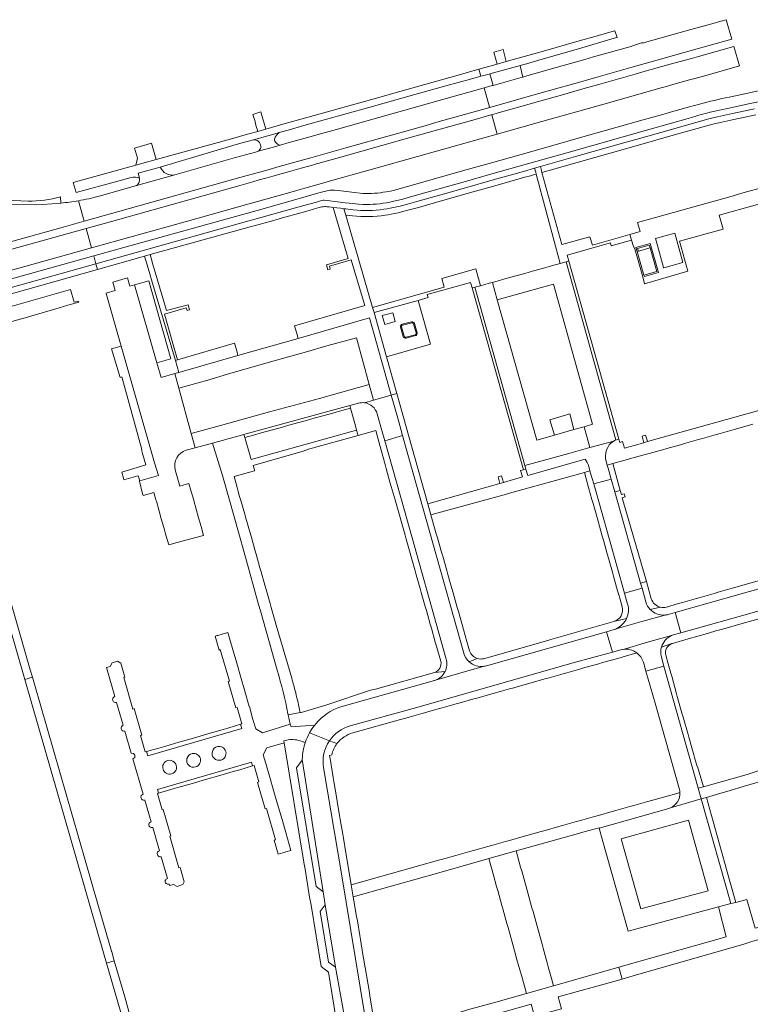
# Model space of a CAD drawing. Extents: x 146402 to 164798, y 455483 to 464134.
# Tile 496 of 575: x 156362 to 156604, y 463084 to 463409. Entities that reach past the tile are written whole.
import ezdxf

# ---------------------------------------------------------------- set-up
doc = ezdxf.new("R2010")
doc.units = 0
doc.header["$LTSCALE"] = 0.2
for name, color, linetype, lineweight in [('B-XX-VH-VERHARDING_ASFALT-GV', 252, 'CONTINUOUS', 18), ('B-XX-VH-VERHARDING_BETON-GV', 252, 'CONTINUOUS', 18), ('B-XX-VH-VERHARDING_BETONSTRAATSTEEN-GV', 252, 'CONTINUOUS', 18), ('B-XX-VH-VERHARDING_SIERBESTRATING-GV', 252, 'CONTINUOUS', 18), ('B-XX-VH-VERHARDING_TEGEL-GV', 252, 'CONTINUOUS', 18)]:
    doc.layers.add(name, color=color, linetype=linetype, lineweight=lineweight)

msp = doc.modelspace()

# ---------------------------------------------------------------- linework, layer by layer
at = {"layer": 'B-XX-VH-VERHARDING_ASFALT-GV'}
for points in [[(156560.61, 463398.897), (156551.745, 463396.421), (156548.951, 463395.628), (156536.713, 463392.152), (156529.388, 463390.089), (156528.418, 463389.815), (156527.895, 463389.668), (156518.625, 463387.062), (156518.294, 463386.969), (156515.66, 463386.222), (156517.467, 463379.81), (156517.483, 463379.752), (156530.217, 463383.342), (156536.475, 463385.109), (156547.548, 463388.242), (156549.139, 463388.693), (156553.288, 463389.872), (156564.148, 463392.93), (156570.792, 463394.8), (156578.19, 463396.911), (156585.967, 463399.093), (156597.436, 463402.329), (156597.432, 463402.342), (156595.626, 463408.739), (156593.974, 463408.262)], [(156593.868, 463408.271), (156590.862, 463407.425), (156583.901, 463405.466), (156567.86, 463400.949), (156567.8, 463401.155), (156567.642, 463401.096), (156564.648, 463400.062), (156564.251, 463399.94), (156563.359, 463399.665), (156560.61, 463398.897)], [(156401.817, 463356.368), (156401.42, 463358.039), (156408.722, 463360.096), (156432.701, 463367.23), (156435.319, 463367.958), (156439.487, 463369.112), (156446.265, 463370.99), (156447.928, 463371.457), (156450.979, 463372.313), (156456.1, 463373.751), (156477.597, 463379.795), (156492.735, 463384.038), (156502.986, 463386.903), (156511.146, 463389.148), (156514.576, 463390.082), (156513.927, 463392.38), (156507.13, 463390.468), (156487.85, 463385.051), (156478.169, 463382.331), (156455.573, 463375.999), (156449.98, 463374.417), (156443.533, 463372.589), (156443.146, 463372.479), (156440.874, 463371.837), (156437.555, 463370.897), (156432.241, 463369.408), (156407.369, 463362.616), (156400.686, 463360.693), (156379.97, 463354.98), (156380.891, 463351.692), (156394.707, 463355.433), (156399.102, 463356.593)], [(156620.355, 463388.095), (156619.168, 463387.951), (156618.356, 463387.815), (156617.491, 463387.65), (156611.985, 463386.467), (156605.723, 463385.133), (156600.213, 463383.959), (156596.594, 463383.186)], [(156381.664, 463348.94), (156383.549, 463342.201), (156434.952, 463356.581), (156441.51, 463358.413), (156443.542, 463358.982), (156447.968, 463360.22), (156453.598, 463361.799), (156458.432, 463363.151), (156469.942, 463366.376), (156485.019, 463370.609), (156496.51, 463373.852), (156500.071, 463374.857), (156515.079, 463379.074), (156517.483, 463379.752), (156517.467, 463379.81), (156515.66, 463386.222), (156515.383, 463386.144), (156502.303, 463382.461), (156480.933, 463376.458), (156465.738, 463372.186), (156460.393, 463370.684), (156456.959, 463369.716), (156456.171, 463369.505), (156451.325, 463368.155), (156448.327, 463367.313), (156445.631, 463366.557), (156441.053, 463365.278), (156440.16, 463365.029), (156436.867, 463364.117), (156433.56, 463363.193), (156413.528, 463357.496), (156400.532, 463353.846), (156388.5, 463350.507)], [(156484.466, 463348.513), (156485.883, 463348.817), (156487.337, 463349.16), (156488.778, 463349.516), (156490.524, 463349.985), (156499.583, 463352.542), (156509.543, 463355.362), (156518.193, 463357.821), (156529.932, 463361.122), (156542.948, 463364.803), (156570.53, 463372.62), (156583.02, 463376.164), (156587.34, 463377.389), (156589.207, 463377.905), (156590.291, 463378.188), (156591.784, 463378.53), (156595.994, 463379.441), (156603.494, 463381.057), (156605.676, 463381.527), (156608.623, 463382.162), (156612.508, 463383.001), (156617.914, 463384.146)], [(156586.808, 463380.851), (156583.519, 463379.952), (156579.061, 463378.719), (156574.257, 463377.377), (156568.147, 463375.658), (156555.264, 463372.02), (156548.989, 463370.245), (156536.75, 463366.782), (156527.89, 463364.269), (156517.27, 463361.26), (156512.508, 463359.918), (156504.197, 463357.57), (156496.187, 463355.31), (156490.365, 463353.674), (156486.037, 463352.467), (156484.692, 463352.169), (156483.289, 463351.901)], [(156475.631, 463351.383), (156474.72, 463351.448), (156472.798, 463351.664), (156470.158, 463351.986), (156467.434, 463352.307), (156466.211, 463352.403), (156465.35, 463352.442), (156464.834, 463352.4), (156464.209, 463352.287), (156461.021, 463351.563), (156456.838, 463350.343), (156450.384, 463348.473), (156446.848, 463347.462), (156442.715, 463346.297), (156437.474, 463344.849), (156386.763, 463330.726), (156387.48, 463328.161)], [(156314.357, 463323.847), (156315.925, 463324.243), (156338.232, 463329.88), (156352.351, 463333.511), (156358.06, 463335.072), (156375.899, 463340.061), (156383.549, 463342.201), (156381.664, 463348.94)], [(156349.381, 463347.691), (156355.835, 463347.701), (156367.887, 463347.624), (156369.888, 463347.703), (156375.88, 463348.179), (156375.75, 463350.299)], [(156365.069, 463348.872), (156353.084, 463349.385)], [(156387.48, 463328.161), (156437.993, 463342.3), (156438.862, 463342.542), (156439.558, 463342.736), (156447.888, 463345.057), (156456.125, 463347.359), (156460.329, 463348.538), (156461.62, 463348.899), (156462.526, 463349.1), (156462.878, 463349.126), (156463.841, 463349.05), (156467.256, 463348.602), (156469.741, 463348.297), (156471.092, 463348.15), (156472.215, 463348.038), (156474.117, 463347.876), (156475.649, 463347.772)], [(156375.88, 463348.179), (156369.888, 463347.703), (156367.887, 463347.624), (156355.835, 463347.701), (156349.381, 463347.691)], [(156569.082, 463216.475), (156567.788, 463221.049), (156562.018, 463219.417), (156563.048, 463215.775)], [(156559.259, 463207.624), (156567.694, 463209.986), (156575.275, 463212.145)], [(156471.442, 463175.562), (156492.225, 463181.338), (156545.017, 463196.352), (156558.085, 463199.945), (156556.115, 463206.639), (156516.453, 463195.39), (156516.018, 463195.298), (156515.694, 463195.235), (156499.551, 463190.605)], [(156577.561, 463205.392), (156569.636, 463203.159), (156561.514, 463200.833)], [(156568.226, 463196.569), (156569.082, 463193.644), (156575.004, 463195.329), (156574.071, 463198.637)], [(156392.58, 463101.224), (156388.122, 463116.693), (156367.194, 463189.318), (156366.493, 463191.67), (156363.961, 463190.915), (156389.988, 463100.674), (156390.989, 463097.226)], [(156499.295, 463190.511), (156468.336, 463181.89)], [(156460.109, 463176.24), (156459.734, 463175.804), (156459.684, 463175.737), (156459.642, 463175.681), (156458.805, 463174.546), (156458, 463173.27), (156464.579, 463170.644)], [(156464.579, 463170.644), (156458, 463173.27), (156457.614, 463172.568), (156457.276, 463171.844), (156456.898, 463170.906), (156456.587, 463169.99), (156456.586, 463169.977), (156456.275, 463168.935)], [(156455.625, 463165.302), (156455.585, 463164.524), (156455.583, 463164.42), (156462.503, 463120.751), (156463.142, 463116.52), (156466.6, 463095.92), (156469.054, 463081.89), (156470.493, 463072.338), (156470.602, 463071.618), (156470.992, 463069.417), (156477.846, 463070.581), (156468.523, 463126.688), (156462.595, 463161.801)], [(156390.989, 463097.226), (156393.525, 463097.967), (156392.668, 463100.924)]]:
    msp.add_lwpolyline(points, dxfattribs=at)
for points in [[(156593.974, 463408.262, -0.0468329), (156593.868, 463408.271)], [(156596.594, 463383.186, 0.0180817), (156586.808, 463380.851)], [(156399.102, 463356.593, -0.1668344), (156401.817, 463356.368)], [(156483.289, 463351.901, -0.0592782), (156475.631, 463351.383)], [(156375.75, 463350.299, -0.0787458), (156365.069, 463348.872)], [(156381.664, 463348.94, -0.0212615), (156375.88, 463348.179)], [(156388.5, 463350.507, -0.0255961), (156381.664, 463348.94)], [(156475.649, 463347.772, 0.0624995), (156484.466, 463348.513)], [(156563.048, 463215.775, -0.1768196), (156562.693, 463211.053)], [(156570.521, 463213.959, -0.1230317), (156569.082, 463216.475)], [(156575.275, 463212.145, -0.2241792), (156570.521, 463213.959)], [(156562.693, 463211.053, -0.1814076), (156559.259, 463207.624)], [(156574.209, 463201.581, -0.2182122), (156577.561, 463205.392)], [(156561.514, 463200.833, -0.2019569), (156566.059, 463199.697)], [(156566.059, 463199.697, -0.1614673), (156568.226, 463196.569)], [(156574.071, 463198.637, -0.1229466), (156574.209, 463201.581)], [(156499.551, 463190.605, -0.0162965), (156499.295, 463190.511)], [(156468.336, 463181.89, 0.1495237), (156460.109, 463176.24)], [(156464.579, 463170.644, -0.1771557), (156471.442, 463175.562)], [(156462.595, 463161.801, -0.1911076), (156464.579, 463170.644)], [(156455.861, 463167.168, 0.0294242), (156455.701, 463166.079)], [(156456.001, 463167.87, 0.0454798), (156455.861, 463167.168)], [(156456.275, 463168.935, 0.0302208), (156456.001, 463167.87)], [(156455.701, 463166.079, 0.0309694), (156455.625, 463165.302)], [(156392.668, 463100.924, -0.0404322), (156392.58, 463101.224)]]:
    msp.add_lwpolyline(points, format="xyb", dxfattribs=at)
for points in [[(156517.562, 463390.834), (156526.837, 463393.4), (156527.526, 463393.6), (156529.636, 463394.213), (156532.926, 463395.166), (156547.867, 463399.454), (156557.454, 463402.254), (156559.382, 463402.81), (156559.577, 463402.866), (156558.869, 463405.064), (156558.667, 463405.007), (156553.387, 463403.534), (156546.246, 463401.514), (156536.025, 463398.614), (156522.957, 463394.917), (156519.927, 463394.067), (156513.927, 463392.38), (156514.576, 463390.082), (156515.133, 463390.234), (156517.311, 463390.765)], [(156586.407, 463396.602), (156584.108, 463395.964), (156577.109, 463394.012), (156574.336, 463393.238), (156567.314, 463391.253), (156565.535, 463390.749), (156560.872, 463389.426), (156560.453, 463389.308), (156554.309, 463387.575), (156549.032, 463386.101), (156541.495, 463383.967), (156536.309, 463382.498), (156531.629, 463381.173), (156529.016, 463380.433), (156520.285, 463377.968), (156518.154, 463377.367), (156519.956, 463370.973), (156534.67, 463375.13), (156554.39, 463380.65), (156574.07, 463386.24), (156575.382, 463386.611), (156578.011, 463387.336), (156583.446, 463388.832), (156586.068, 463389.529), (156590.095, 463390.659), (156599.944, 463393.453), (156598.111, 463399.939)], [(156384.218, 463339.806), (156386.015, 463333.388), (156417.69, 463342.25), (156436.863, 463347.616), (156444.737, 463349.814), (156450.695, 463351.483), (156453.396, 463352.233), (156456.407, 463353.07), (156460.421, 463354.197), (156464.605, 463355.376), (156464.877, 463355.497), (156477.57, 463359.05), (156515.98, 463369.85), (156519.956, 463370.973), (156518.154, 463377.367), (156517.843, 463377.279), (156513.457, 463376.04), (156497.211, 463371.466), (156489.295, 463369.238), (156467.088, 463363.004), (156459.488, 463360.87), (156458.965, 463360.723), (156455.247, 463359.692), (156451.422, 463358.622), (156445.835, 463357.059), (156443.536, 463356.416), (156441.38, 463355.811), (156439.228, 463355.207), (156436.21, 463354.361), (156435.474, 463354.147), (156392.62, 463342.148)], [(156386.015, 463333.388), (156384.218, 463339.806), (156328.349, 463324.235), (156316.735, 463320.981), (156315.268, 463320.57), (156312.263, 463319.728), (156314.076, 463313.263), (156317.112, 463314.112), (156318.413, 463314.476), (156330.827, 463317.947)], [(156331.074, 463312.325), (156340.58, 463315.033), (156387.48, 463328.161), (156386.763, 463330.726), (156338.957, 463317.411), (156330.292, 463315.071), (156330.323, 463314.962)], [(156332.382, 463300.403), (156363.961, 463190.915), (156366.493, 463191.67), (156365.791, 463194.023), (156354.173, 463234.125), (156351.037, 463244.898), (156348.493, 463253.76), (156348.489, 463253.775), (156347.459, 463257.333), (156347.45, 463257.331), (156342.379, 463275.261), (156341.402, 463278.85), (156341.393, 463278.848), (156335.798, 463298.399)], [(156661.703, 463236.337), (156653.774, 463234.094), (156626.057, 463226.307), (156600.477, 463219.182), (156578.723, 463212.995), (156580.629, 463206.296), (156600.589, 463211.943), (156655.502, 463227.57), (156655.523, 463227.574), (156663.547, 463229.857)], [(156416.928, 463007.811), (156419.457, 463008.634), (156416.476, 463019.024), (156415.47, 463022.652), (156399.806, 463076.175), (156399.228, 463078.122), (156398.907, 463079.254), (156397.981, 463082.518), (156397.026, 463086.128), (156394.388, 463095.011), (156393.525, 463097.967), (156390.989, 463097.226)]]:
    msp.add_lwpolyline(points, close=True, dxfattribs=at)
at = {"layer": 'B-XX-VH-VERHARDING_BETON-GV'}
for points in [[(156488.604, 463308.187, 0.4117895), (156488.064, 463307.255)], [(156488.37, 463307.278, -0.4143718), (156488.738, 463307.911)], [(156492.654, 463308.467, 0.3619264), (156491.716, 463308.967)], [(156491.732, 463308.661, -0.360665), (156492.384, 463308.318)], [(156488.963, 463304.12, 0.4382298), (156489.883, 463303.573)], [(156489.86, 463303.877, -0.4368355), (156489.236, 463304.254)], [(156493.218, 463305.323, -0.4566555), (156492.865, 463304.686)], [(156492.995, 463304.411, 0.1499017), (156493.364, 463304.614)], [(156493.364, 463304.614, 0.2856634), (156493.521, 463305.352)]]:
    msp.add_lwpolyline(points, format="xyb", dxfattribs=at)
for points in [[(156488.064, 463307.255), (156488.963, 463304.12)], [(156489.236, 463304.254), (156488.37, 463307.278)], [(156491.716, 463308.967), (156488.604, 463308.187)], [(156488.738, 463307.911), (156491.732, 463308.661)], [(156492.384, 463308.318), (156493.218, 463305.323)], [(156493.521, 463305.352), (156492.654, 463308.467)], [(156492.865, 463304.686), (156489.86, 463303.877)], [(156489.883, 463303.573), (156492.995, 463304.411)]]:
    msp.add_lwpolyline(points, dxfattribs=at)
at = {"layer": 'B-XX-VH-VERHARDING_BETONSTRAATSTEEN-GV'}
for points in [[(156522.957, 463394.917), (156521.9, 463398.854), (156518.831, 463398.029), (156519.927, 463394.067)], [(156528.418, 463389.815), (156527.54, 463393.54), (156527.526, 463393.6), (156526.837, 463393.4), (156517.562, 463390.834), (156518.625, 463387.062), (156527.895, 463389.668)], [(156443.533, 463372.589), (156442.159, 463377.493), (156441.947, 463378.262), (156439.319, 463377.422), (156439.611, 463376.437), (156440.003, 463375.112), (156440.199, 463374.376), (156440.517, 463373.182), (156440.676, 463372.581), (156440.874, 463371.837), (156443.146, 463372.479)], [(156405.856, 463367.926), (156400.246, 463366.345), (156401.181, 463363.011), (156400.686, 463360.693), (156407.369, 463362.616)], [(156400.228, 463321.156), (156407.612, 463295.476), (156412.207, 463296.746), (156404.924, 463322.545)], [(156381.68, 463315.847), (156380.29, 463315.43), (156379.06, 463319.67), (156340.4, 463308.6), (156341.56, 463304.34), (156338.6, 463303.486), (156338.729, 463303.11), (156341.947, 463304.03), (156343.898, 463304.568), (156348.111, 463305.808), (156354.667, 463307.67), (156361.258, 463309.568), (156363.289, 463310.128), (156369.76, 463311.99), (156374.218, 463313.302), (156375.271, 463313.582), (156378.231, 463314.439), (156381.791, 463315.43)], [(156548.658, 463274.359), (156545.289, 463273.426), (156538.861, 463271.583), (156533.005, 463269.937), (156519.983, 463316.208), (156518.369, 463321.99), (156517.345, 463321.704), (156514.414, 463320.884), (156512.568, 463320.416), (156529.132, 463261.55), (156543.577, 463265.55), (156550.56, 463267.43)], [(156545.289, 463273.426), (156548.658, 463274.359), (156551.467, 463275.142), (156538.596, 463321.413), (156519.983, 463316.208), (156533.005, 463269.937), (156538.861, 463271.583), (156537.395, 463276.6), (156543.917, 463278.59)], [(156454.232, 463303.483), (156434.352, 463297.819), (156414.864, 463292.279), (156413.51, 463291.894), (156414.88, 463287.075), (156424.4, 463289.755), (156430.951, 463291.688), (156440.503, 463294.395), (156447.085, 463296.355), (156457.049, 463299.048), (156463.694, 463301.035), (156473.512, 463303.737), (156477.689, 463288.275), (156479.16, 463283.088), (156484.987, 463284.742), (156477.749, 463310.26)], [(156477.689, 463288.275), (156473.512, 463303.737), (156463.694, 463301.035), (156457.049, 463299.048), (156447.085, 463296.355), (156440.503, 463294.395), (156430.951, 463291.688), (156424.4, 463289.755), (156414.88, 463287.075), (156418.925, 463272.124), (156428.627, 463274.799), (156444.783, 463279.284), (156451.414, 463281.004), (156461.267, 463283.706), (156467.872, 463285.573)], [(156558.783, 463252.879), (156557.6, 463257.059), (156551.827, 463255.456), (156562.018, 463219.417), (156567.788, 463221.049), (156567.323, 463222.694)], [(156431.069, 463174.852), (156428.707, 463174.166), (156424.385, 463172.911), (156419.635, 463171.537), (156414.885, 463170.162), (156410.561, 463168.916), (156408.229, 463168.23), (156404.147, 463167.088), (156404.594, 463165.655), (156435.596, 463174.726), (156435.207, 463176.174)], [(156434.985, 463161.089), (156439.214, 463162.341), (156438.826, 463163.626), (156407.797, 463154.578), (156408.124, 463153.372), (156408.143, 463153.377), (156412.196, 463154.541), (156412.202, 463154.543), (156414.533, 463155.22), (156418.864, 463156.479), (156423.628, 463157.842), (156428.392, 463159.204), (156432.729, 463160.444)], [(156455.583, 463164.42), (156455.527, 463164.281), (156453.66, 463161.732), (156460.157, 463122.476), (156462.396, 463120.909), (156462.503, 463120.751)], [(156583.098, 463144.404), (156560.863, 463138.301), (156567.365, 463115.155), (156589.685, 463121.11)], [(156583.098, 463144.404), (156589.685, 463121.11), (156567.365, 463115.155), (156560.863, 463138.301)], [(156463.142, 463116.52), (156461.491, 463114.291), (156464.269, 463097.555), (156466.6, 463095.92)]]:
    msp.add_lwpolyline(points, close=True, dxfattribs=at)
for points in [[(156447.928, 463371.457), (156446.265, 463370.99), (156439.487, 463369.112), (156439.993, 463369.05), (156440.428, 463368.938)], [(156446.669, 463369.962), (156446.978, 463370.415), (156447.319, 463370.849), (156447.928, 463371.457)], [(156441.053, 463365.278), (156445.631, 463366.557), (156448.327, 463367.313), (156447.838, 463367.46)], [(156408.722, 463360.096), (156401.42, 463358.039), (156401.817, 463356.368)], [(156400.532, 463353.846), (156413.528, 463357.496)], [(156559.135, 463269.965), (156542.778, 463328.764), (156540.813, 463328.266), (156537.863, 463327.441), (156534.932, 463326.621), (156532.001, 463325.802), (156529.07, 463324.982), (156526.138, 463324.162), (156523.207, 463323.343), (156520.276, 463322.523), (156518.369, 463321.99), (156519.983, 463316.208), (156538.596, 463321.413), (156551.467, 463275.142), (156548.658, 463274.359), (156550.56, 463267.43)], [(156417.308, 463266.566), (156420.235, 463267.37), (156418.925, 463272.124), (156414.88, 463287.075), (156413.51, 463291.894), (156408.994, 463290.61), (156407.612, 463295.476), (156400.228, 463321.156), (156398.674, 463320.697), (156397.889, 463323.46), (156392.993, 463322.079), (156393.808, 463319.315), (156390.834, 463318.446), (156390.856, 463318.367), (156395.812, 463300.941), (156406.794, 463262.413), (156408.106, 463258.249), (156401.945, 463256.513), (156401.768, 463256.463), (156401.802, 463256.333), (156402.878, 463252.22), (156403.032, 463251.63), (156406.544, 463252.573), (156407.299, 463250.147), (156407.416, 463249.734), (156408.234, 463246.848), (156409.052, 463243.962), (156409.871, 463241.076), (156410.689, 463238.189), (156411.507, 463235.303), (156414.266, 463236.063)], [(156476.182, 463282.238), (156479.16, 463283.088), (156477.689, 463288.275), (156467.872, 463285.573), (156461.267, 463283.706), (156451.414, 463281.004), (156444.783, 463279.284), (156428.627, 463274.799), (156418.925, 463272.124), (156420.235, 463267.37), (156425.958, 463268.944)], [(156425.958, 463268.944), (156436.298, 463271.787), (156436.614, 463271.874), (156471.311, 463281.349), (156474.144, 463282.12)], [(156488.744, 463271.442), (156482.838, 463269.708), (156489.352, 463246.649), (156503.098, 463197.638)], [(156508.912, 463199.615), (156488.744, 463271.442)], [(156550.56, 463267.43), (156558.446, 463269.597)], [(156414.266, 463236.063), (156417.158, 463236.86), (156420.051, 463237.656), (156422.998, 463238.468), (156422.187, 463241.356), (156421.376, 463244.244), (156420.564, 463247.133), (156419.753, 463250.021), (156419.745, 463250.05), (156418.917, 463252.902), (156418.131, 463255.611), (156415.216, 463254.741), (156413.68, 463260.108)], [(156411.779, 463122.821), (156413.052, 463123.202), (156414.301, 463122.547), (156414.308, 463122.522), (156416.113, 463123.146), (156416.626, 463124.098), (156415.284, 463128.793), (156414.886, 463128.654), (156411.845, 463139.193), (156412.24, 463139.301), (156409.715, 463147.94), (156409.32, 463147.832), (156407.748, 463153.27), (156408.124, 463153.372), (156407.797, 463154.578), (156438.826, 463163.626), (156439.214, 463162.341), (156439.727, 463162.482), (156441.299, 463157.045), (156440.805, 463156.879), (156443.337, 463148.139), (156443.779, 463148.228), (156446.714, 463137.887), (156446.338, 463137.785), (156447.606, 463133.233), (156448.425, 463133.459), (156449.978, 463133.887), (156450.15, 463133.934), (156451.85, 463134.434), (156450.139, 463140.404), (156448.92, 463144.657), (156447.451, 463149.698), (156446.24, 463153.907), (156444.775, 463158.912), (156443.574, 463163.103), (156442.689, 463166.033), (156443.946, 463168.308), (156449.589, 463170.012), (156449.476, 463170.604), (156450.96, 463170.977), (156451.471, 463171.021), (156452.24, 463171.039), (156452.623, 463171.026), (156453.263, 463170.973), (156453.769, 463170.901), (156454.396, 463170.777), (156454.889, 463170.648), (156455.623, 463170.408), (156456.098, 463170.217), (156456.587, 463169.99), (156456.898, 463170.906), (156457.276, 463171.844), (156457.614, 463172.568), (156458, 463173.27), (156458.805, 463174.546), (156459.642, 463175.681), (156459.684, 463175.737), (156459.734, 463175.804), (156451.898, 463175.301), (156451.607, 463176.105), (156442.436, 463173.321), (156440.224, 463174.564), (156439.314, 463177.684), (156438.133, 463181.969), (156438.066, 463182.008), (156436.634, 463187.007), (156435.432, 463191.182), (156433.973, 463196.225), (156432.78, 463200.367), (156431.015, 463206.379), (156429.133, 463205.846), (156427.679, 463205.425), (156427.528, 463205.381), (156426.834, 463205.182), (156428.138, 463200.612), (156428.516, 463200.746), (156431.533, 463190.334), (156431.155, 463190.201), (156433.669, 463181.486), (156434.075, 463181.596), (156435.612, 463176.284), (156435.207, 463176.174), (156435.596, 463174.726), (156404.594, 463165.655), (156404.147, 463167.088), (156403.763, 463167.014), (156402.218, 463172.355), (156402.652, 463172.473), (156400.066, 463181.261), (156399.687, 463181.127), (156396.641, 463191.531), (156397.01, 463191.662), (156395.7, 463196.276), (156394.64, 463196.899), (156392.798, 463196.382), (156392.787, 463196.362), (156392.169, 463195.175), (156390.916, 463194.792), (156393.692, 463185.227)], [(156499.551, 463190.605), (156515.694, 463195.235)], [(156577.162, 463148.504), (156587.338, 463151.475), (156587.365, 463151.483), (156586.37, 463155.014), (156575.004, 463195.329), (156569.082, 463193.644), (156572.183, 463183.045), (156580.137, 463154.573)], [(156394.285, 463183.316), (156396.442, 463175.8)], [(156397.021, 463173.823), (156399.113, 463166.59), (156399.889, 463166.493), (156400.36, 463165.87), (156400.258, 463165.128), (156399.668, 463164.671), (156403.038, 463153.025)], [(156403.602, 463151.065), (156405.694, 463143.904)], [(156553.657, 463141.765), (156554.903, 463137.331), (156563.192, 463107.829), (156592.998, 463115.787), (156597.116, 463116.887), (156587.365, 463151.483), (156587.338, 463151.475), (156577.162, 463148.504), (156577.152, 463148.5)], [(156576.639, 463148.323), (156553.657, 463141.765)], [(156406.212, 463142.035), (156408.454, 463134.324)], [(156409.025, 463132.376), (156411.137, 463125.179)], [(156411.638, 463123.336), (156411.746, 463122.94), (156411.779, 463122.821)]]:
    msp.add_lwpolyline(points, dxfattribs=at)
for points in [[(156440.428, 463368.938, -0.1979813), (156441.459, 463368.166)], [(156441.459, 463368.166, -0.1639923), (156441.873, 463366.556)], [(156446.563, 463368.668, -0.2271972), (156446.669, 463369.962)], [(156447.838, 463367.46, -0.2291544), (156446.563, 463368.668)], [(156441.873, 463366.556, -0.2155751), (156441.053, 463365.278)], [(156413.528, 463357.496, -0.3604703), (156408.722, 463360.096)], [(156401.817, 463356.368, -0.4006926), (156400.532, 463353.846)], [(156474.144, 463282.12, -0.1020596), (156476.182, 463282.238)], [(156558.446, 463269.597, -0.0220754), (156558.703, 463269.746)], [(156558.703, 463269.746, -0.0258584), (156559.135, 463269.965)], [(156413.68, 463260.108, -0.4112664), (156417.308, 463266.566)], [(156510.766, 463196.667, -0.1465881), (156508.912, 463199.615)], [(156503.098, 463197.638, -0.1840116), (156502.752, 463193.519)], [(156515.694, 463195.235, -0.221628), (156510.766, 463196.667)], [(156502.752, 463193.519, -0.1937811), (156499.551, 463190.605)], [(156393.692, 463185.227, 1.0145501), (156394.285, 463183.316)], [(156396.442, 463175.8, 0.9231863), (156397.021, 463173.823)], [(156420.375, 463161.993, -1.0361605), (156419.238, 463166.424)], [(156419.238, 463166.424, -0.9643716), (156420.375, 463161.993)], [(156428.79, 463164.296, -1.047516), (156427.634, 463168.737)], [(156427.634, 463168.737, -0.9624217), (156428.79, 463164.296)], [(156412.41, 463159.677, -0.9536934), (156411.056, 463164.106)], [(156411.056, 463164.106, -1.0151602), (156412.41, 463159.677)], [(156580.31, 463153.573, -0.3243267), (156577.162, 463148.504)], [(156580.137, 463154.573, -0.0508618), (156580.31, 463153.573)], [(156403.038, 463153.025, 0.985722), (156403.602, 463151.065)], [(156577.152, 463148.5, -0.0291343), (156576.639, 463148.323)], [(156405.694, 463143.904, 1.0561659), (156406.212, 463142.035)], [(156408.454, 463134.324, 1.0149563), (156409.025, 463132.376)], [(156411.137, 463125.179, 1.0975391), (156411.638, 463123.336)]]:
    msp.add_lwpolyline(points, format="xyb", dxfattribs=at)
at = {"layer": 'B-XX-VH-VERHARDING_SIERBESTRATING-GV'}
for points in [[(156604.926, 463379.302), (156597.689, 463377.754), (156592.712, 463376.678), (156591.621, 463376.431), (156590.733, 463376.225), (156589.4, 463375.877), (156577.491, 463372.502), (156566.137, 463369.287), (156562.527, 463368.265), (156545.872, 463363.542), (156534.215, 463360.235), (156534.595, 463358.91), (156534.761, 463358.311), (156536.685, 463358.857), (156546.418, 463361.618), (156563.072, 463366.341), (156566.682, 463367.363), (156578.036, 463370.578), (156589.925, 463373.947), (156591.212, 463374.283), (156592.068, 463374.482), (156593.144, 463374.725), (156598.109, 463375.799), (156605.343, 463377.346)], [(156482.974, 463344.18), (156483.982, 463344.341), (156484.958, 463344.51), (156486.15, 463344.747), (156487.251, 463344.988), (156488.418, 463345.265), (156490.927, 463345.93), (156493.967, 463346.779), (156501.865, 463349.011), (156510.073, 463351.334), (156519.23, 463353.924), (156529.146, 463356.719), (156530.941, 463357.228), (156532.27, 463357.605), (156532.854, 463357.771), (156532.683, 463358.411), (156532.316, 463359.697), (156528.602, 463358.644), (156518.686, 463355.849), (156509.529, 463353.258), (156501.321, 463350.936), (156493.426, 463348.704), (156490.402, 463347.86), (156487.931, 463347.205), (156486.806, 463346.938), (156485.741, 463346.705), (156484.592, 463346.476), (156483.654, 463346.314), (156482.569, 463346.141)], [(156472.462, 463345.976), (156470.04, 463346.235), (156469.373, 463346.315), (156469.987, 463344.181), (156472.217, 463343.991)]]:
    msp.add_lwpolyline(points, dxfattribs=at)
for points in [[(156482.569, 463346.141, -0.0697528), (156472.462, 463345.976)], [(156472.217, 463343.991, 0.0703723), (156482.974, 463344.18)], [(156419.238, 463166.424, 1.0361605), (156420.375, 463161.993)], [(156420.375, 463161.993, 0.9643716), (156419.238, 463166.424)], [(156427.634, 463168.737, 1.047516), (156428.79, 463164.296)], [(156428.79, 463164.296, 0.9624217), (156427.634, 463168.737)], [(156411.056, 463164.106, 0.9536934), (156412.41, 463159.677)], [(156412.41, 463159.677, 1.0151602), (156411.056, 463164.106)]]:
    msp.add_lwpolyline(points, format="xyb", dxfattribs=at)
at = {"layer": 'B-XX-VH-VERHARDING_TEGEL-GV'}
for points in [[(156617.914, 463384.146), (156612.508, 463383.001), (156608.623, 463382.162), (156605.676, 463381.527), (156603.494, 463381.057), (156595.994, 463379.441), (156591.784, 463378.53), (156590.291, 463378.188), (156589.207, 463377.905), (156587.34, 463377.389), (156583.02, 463376.164), (156570.53, 463372.62), (156542.948, 463364.803), (156529.932, 463361.122), (156518.193, 463357.821), (156509.543, 463355.362), (156499.583, 463352.542), (156490.524, 463349.985), (156488.778, 463349.516), (156487.337, 463349.16), (156485.883, 463348.817), (156484.466, 463348.513)], [(156482.569, 463346.141), (156483.654, 463346.314), (156484.592, 463346.476), (156485.741, 463346.705), (156486.806, 463346.938), (156487.931, 463347.205), (156490.402, 463347.86), (156493.426, 463348.704), (156501.321, 463350.936), (156509.529, 463353.258), (156518.686, 463355.849), (156528.602, 463358.644), (156532.316, 463359.697), (156534.215, 463360.235), (156545.872, 463363.542), (156562.527, 463368.265), (156566.137, 463369.287), (156577.491, 463372.502), (156589.4, 463375.877), (156590.733, 463376.225), (156591.621, 463376.431), (156592.712, 463376.678), (156597.689, 463377.754), (156604.926, 463379.302)], [(156475.649, 463347.772), (156474.117, 463347.876), (156472.215, 463348.038), (156471.092, 463348.15), (156469.741, 463348.297), (156467.256, 463348.602), (156463.841, 463349.05), (156462.878, 463349.126), (156462.526, 463349.1), (156461.62, 463348.899), (156460.329, 463348.538), (156456.125, 463347.359), (156447.888, 463345.057), (156439.558, 463342.736), (156438.862, 463342.542), (156437.993, 463342.3), (156387.48, 463328.161), (156388.015, 463326.257), (156403.55, 463330.62), (156405.43, 463331.173), (156438.41, 463340.313), (156444.957, 463342.151), (156448.011, 463343.01), (156450.562, 463343.727), (156453.193, 463344.467), (156457.913, 463345.779), (156460.757, 463346.568), (156462.053, 463346.926), (156462.514, 463346.982), (156462.89, 463347.011), (156463.319, 463347.016), (156463.689, 463347), (156464.504, 463346.915), (156465.274, 463346.827), (156465.844, 463346.754), (156468.211, 463346.453), (156469.373, 463346.315), (156470.04, 463346.235), (156472.462, 463345.976)], [(156558.703, 463269.746), (156560.125, 463270.208), (156543.649, 463328.986), (156542.778, 463328.764), (156559.135, 463269.965)], [(156488.963, 463304.12), (156488.064, 463307.255)], [(156488.604, 463308.187), (156491.716, 463308.967)], [(156492.654, 463308.467), (156493.521, 463305.352)], [(156492.995, 463304.411), (156489.883, 463303.573)], [(156623.071, 463286.719), (156623.66, 463284.585), (156617.096, 463282.774), (156616.49, 463284.864), (156615.257, 463284.511), (156615.871, 463282.526), (156615.778, 463282.32), (156569.613, 463269.407), (156568.416, 463269.071), (156562.032, 463267.281), (156561.397, 463269.426), (156560.418, 463269.155), (156560.125, 463270.208), (156558.703, 463269.746)], [(156498.072, 463245.293), (156497.104, 463248.932), (156490.728, 463271.555), (156486.863, 463285.266), (156484.987, 463284.742), (156487.121, 463277.221), (156487.816, 463274.745), (156488.744, 463271.442), (156508.912, 463199.615)], [(156474.144, 463282.12), (156471.311, 463281.349), (156471.409, 463281.004), (156471.534, 463280.45), (156473.139, 463274.654), (156473.542, 463273.199), (156474.023, 463271.464), (156479.847, 463273.085), (156480.303, 463271.442), (156481.307, 463267.819), (156481.651, 463266.58), (156482.955, 463261.879), (156483.332, 463260.518), (156484.564, 463256.079), (156484.961, 463254.646), (156486.237, 463250.16), (156486.573, 463248.975), (156487.875, 463244.388), (156488.225, 463243.153), (156489.546, 463238.497), (156489.916, 463237.197), (156491.213, 463232.623), (156491.578, 463231.336), (156492.887, 463226.716), (156493.241, 463225.467), (156494.517, 463220.962), (156494.895, 463219.628), (156496.225, 463214.936), (156496.595, 463213.63), (156497.857, 463209.174), (156498.248, 463207.796), (156499.537, 463203.247), (156499.934, 463201.847), (156500.273, 463200.65), (156501.314, 463196.971)], [(156503.098, 463197.638), (156489.352, 463246.649), (156482.838, 463269.708), (156481.872, 463273.127), (156480.318, 463278.627)], [(156555.955, 463262.875), (156556.309, 463261.623), (156558.198, 463262.156), (156568.832, 463265.125), (156570.131, 463265.488), (156574.604, 463266.737), (156575.938, 463267.11), (156580.517, 463268.396), (156581.861, 463268.775), (156586.49, 463270.079), (156587.715, 463270.424), (156592.342, 463271.728), (156593.573, 463272.075), (156598.178, 463273.373), (156599.466, 463273.736), (156604.435, 463275.21)], [(156452.107, 463191.272), (156446.995, 463208.806), (156446.643, 463210.051), (156445.336, 463214.679), (156444.982, 463215.93), (156443.672, 463220.569), (156443.272, 463221.985), (156442.004, 463226.472), (156441.634, 463227.781), (156440.36, 463232.29), (156439.975, 463233.654), (156438.68, 463238.235), (156438.293, 463239.607), (156437.001, 463244.18), (156436.638, 463245.464), (156435.298, 463249.968), (156434.893, 463251.328), (156433.671, 463255.909), (156433.333, 463257.174), (156433.124, 463257.957), (156439.871, 463259.797), (156439.79, 463260.086), (156439.374, 463261.567), (156455.942, 463266.218), (156457.671, 463266.912), (156474.023, 463271.464), (156473.542, 463273.199), (156438.764, 463263.517), (156438.31, 463265.018), (156438.263, 463265.005), (156436.611, 463270.788), (156436.298, 463271.787), (156425.958, 463268.944), (156429.228, 463258.216), (156431.775, 463249.266), (156436.818, 463231.292), (156441.203, 463215.662), (156441.81, 463213.502), (156447.297, 463193.942)], [(156548.965, 463263.609), (156530.08, 463258.216), (156529.465, 463260.378), (156528.623, 463260.137), (156527.676, 463259.875), (156528.31, 463257.76), (156522.021, 463255.944), (156520.89, 463255.617), (156497.104, 463248.932)], [(156497.104, 463248.932), (156498.072, 463245.293), (156522.252, 463251.856), (156524.047, 463252.427), (156548.747, 463259.27), (156550.6, 463259.795), (156550.188, 463261.251)], [(156563.048, 463215.775), (156562.018, 463219.417), (156551.827, 463255.456), (156550.81, 463259.052), (156550.6, 463259.795), (156548.747, 463259.27), (156550.139, 463254.312), (156551.254, 463250.34), (156551.625, 463249.019), (156552.928, 463244.379), (156553.276, 463243.141), (156554.653, 463238.234), (156555.033, 463236.88), (156556.308, 463232.339), (156556.705, 463230.924), (156558.008, 463226.281), (156558.368, 463225.002), (156559.739, 463220.117), (156560.1, 463218.832), (156560.424, 463217.678), (156561.208, 463214.883)], [(156510.816, 463200.308), (156509.946, 463203.404), (156508.839, 463207.342), (156508.475, 463208.638), (156507.143, 463213.374), (156506.782, 463214.659), (156505.42, 463219.502), (156505.025, 463220.908), (156503.708, 463225.541), (156503.327, 463226.873), (156501.984, 463231.58), (156501.587, 463232.973), (156500.256, 463237.638), (156499.862, 463239.018), (156498.072, 463245.293)], [(156657, 463237.183), (156652.684, 463236.542), (156652.536, 463236.499), (156598.816, 463221.355), (156597.577, 463221.001), (156592.902, 463219.664), (156591.633, 463219.301), (156586.999, 463217.975), (156585.836, 463217.643), (156581.197, 463216.316), (156579.828, 463215.924), (156575.853, 463214.787)], [(156576.467, 463212.353), (156578.723, 463212.995), (156600.477, 463219.182), (156626.057, 463226.307), (156653.774, 463234.094)], [(156574.209, 463201.581), (156577.608, 463202.73), (156577.689, 463202.758), (156577.815, 463202.798), (156583.046, 463204.293), (156589.432, 463206.118), (156592.547, 463207.008), (156594.022, 463207.429), (156600.842, 463209.378), (156615.584, 463213.477), (156618.457, 463214.29), (156629.113, 463217.288), (156640.127, 463220.309), (156641.535, 463220.76), (156655.993, 463224.852)], [(156655.523, 463227.574), (156655.502, 463227.57), (156600.589, 463211.943), (156580.629, 463206.296)], [(156570.861, 463217.547), (156569.218, 463223.208), (156567.323, 463222.694), (156567.788, 463221.049)], [(156567.788, 463221.049), (156569.082, 463216.475)], [(156570.521, 463213.959), (156573.927, 463214.732)], [(156573.927, 463214.732), (156570.521, 463213.959)], [(156575.275, 463212.145), (156575.385, 463212.15)], [(156562.693, 463211.053), (156558.503, 463210.036), (156537.677, 463204.074), (156535.91, 463203.539), (156515.419, 463197.732)], [(156558.503, 463210.036), (156562.693, 463211.053)], [(156515.694, 463195.235), (156516.018, 463195.298), (156516.453, 463195.39), (156556.115, 463206.639)], [(156556.115, 463206.639), (156558.291, 463207.256)], [(156559.09, 463207.543), (156559.259, 463207.624)], [(156580.629, 463206.296), (156577.77, 463205.487), (156577.561, 463205.392)], [(156577.608, 463202.73), (156574.209, 463201.581)], [(156561.514, 463200.833), (156561.311, 463200.803), (156560.823, 463200.698), (156558.085, 463199.945), (156545.017, 463196.352), (156492.225, 463181.338), (156471.442, 463175.562)], [(156472.281, 463173.251), (156488.081, 463177.658), (156489.847, 463178.163), (156490.877, 463178.452), (156494.758, 463179.54), (156495.988, 463179.885), (156500.481, 463181.145), (156501.851, 463181.529), (156506.465, 463182.823), (156507.758, 463183.185), (156512.308, 463184.461), (156513.698, 463184.85), (156518.223, 463186.119), (156519.459, 463186.466), (156524.053, 463187.754), (156525.41, 463188.134), (156529.975, 463189.419), (156531.155, 463189.753), (156535.721, 463191.046), (156537.129, 463191.444), (156541.703, 463192.739), (156542.982, 463193.1), (156547.617, 463194.412), (156548.94, 463194.786), (156553.479, 463196.071), (156554.774, 463196.437), (156559.326, 463197.726), (156560.561, 463198.075), (156561.524, 463198.348), (156566.059, 463199.697)], [(156575.004, 463195.329), (156586.37, 463155.014), (156588.053, 463155.491), (156586.105, 463162.192), (156586.025, 463162.167), (156585.173, 463165.147), (156584.915, 463166.05), (156583.257, 463171.849), (156583.022, 463172.672), (156581.365, 463178.469), (156581.078, 463179.473), (156579.447, 463185.268), (156579.201, 463186.155), (156577.603, 463191.927), (156577.308, 463192.991), (156576.45, 463196.092), (156575.665, 463198.926)], [(156513.36, 463197.826), (156510.766, 463196.667)], [(156510.766, 463196.667), (156513.36, 463197.826)], [(156574.071, 463198.637), (156575.004, 463195.329)], [(156502.752, 463193.519), (156499.233, 463193.226), (156479.768, 463187.66), (156478.153, 463187.301), (156463.685, 463182.547), (156454.894, 463179.891), (156454.879, 463180.001)], [(156499.233, 463193.226), (156502.752, 463193.519)], [(156468.336, 463181.89), (156499.295, 463190.511)], [(156453.428, 463186.481), (156453.168, 463187.474), (156452.798, 463188.885)], [(156450.864, 463179.491), (156450.918, 463179.245), (156454.879, 463180.001)], [(156454.879, 463180.001), (156450.918, 463179.245), (156451.617, 463176.108), (156451.607, 463176.105), (156451.898, 463175.301), (156459.734, 463175.804), (156460.109, 463176.24)], [(156456.275, 463168.935), (156456.586, 463169.977), (156456.587, 463169.99), (156456.098, 463170.217), (156455.623, 463170.408), (156454.889, 463170.648), (156454.396, 463170.777), (156453.769, 463170.901), (156453.263, 463170.973), (156452.623, 463171.026), (156452.24, 463171.039), (156451.471, 463171.021), (156450.96, 463170.977), (156449.476, 463170.604), (156449.589, 463170.012), (156456.139, 463130.512), (156456.14, 463130.502), (156456.543, 463128.26), (156458.043, 463119.052), (156458.044, 463119.041), (156458.516, 463116.393), (156461.824, 463096.145), (156464.237, 463094.283), (156467.115, 463076.57)], [(156464.579, 463170.644), (156467.066, 463169.701)], [(156467.066, 463169.701), (156464.579, 463170.644)], [(156467.952, 463071.457), (156470.285, 463071.862), (156470.506, 463072.156), (156470.602, 463071.618), (156470.493, 463072.338), (156469.054, 463081.89), (156466.6, 463095.92), (156464.269, 463097.555), (156461.491, 463114.291), (156463.142, 463116.52), (156462.503, 463120.751), (156462.396, 463120.909), (156460.157, 463122.476), (156453.66, 463161.732), (156455.527, 463164.281), (156455.583, 463164.42), (156455.585, 463164.524), (156455.625, 463165.302)], [(156465.067, 463163.528), (156464.56, 463165.781), (156465.333, 463166.009)], [(156462.595, 463161.801), (156468.523, 463126.688), (156477.846, 463070.581), (156477.945, 463069.985), (156478.862, 463064.68)], [(156478.826, 463081.119), (156477.955, 463086.316), (156477.749, 463087.546), (156476.907, 463092.568), (156476.685, 463093.892), (156475.853, 463098.857), (156475.642, 463100.114), (156474.815, 463105.048), (156474.59, 463106.392), (156473.785, 463111.194), (156473.554, 463112.57), (156472.463, 463119.079), (156471.789, 463123.062), (156470.215, 463132.39), (156469.998, 463133.676), (156469.179, 463138.53), (156468.969, 463139.776), (156468.149, 463144.633), (156467.929, 463145.935), (156467.127, 463150.691), (156466.892, 463152.08), (156466.027, 463157.211), (156465.808, 463158.506), (156465.204, 463162.087)], [(156580.31, 463153.573), (156578.511, 463153.066), (156570.916, 463150.931), (156569.76, 463150.606), (156565.106, 463149.298), (156563.808, 463148.933), (156559.173, 463147.631), (156557.952, 463147.287), (156553.452, 463146.022), (156552.057, 463145.63), (156547.439, 463144.332), (156546.198, 463143.983), (156541.547, 463142.676), (156540.287, 463142.322), (156535.803, 463141.062), (156534.507, 463140.697), (156529.766, 463139.365), (156528.536, 463139.019), (156524.017, 463137.748), (156522.738, 463137.388), (156518.052, 463136.071), (156516.83, 463135.727), (156512.11, 463134.4), (156510.894, 463134.058), (156506.306, 463132.768), (156505.085, 463132.424), (156502.788, 463131.779), (156501.027, 463131.284), (156485.373, 463126.881), (156471.789, 463123.062), (156472.463, 463119.079), (156495.918, 463125.723), (156497.631, 463126.207)], [(156497.631, 463126.207), (156517.196, 463131.719), (156526.247, 463134.261), (156546.054, 463139.827), (156547.842, 463140.33), (156553.605, 463141.949), (156553.657, 463141.765), (156576.639, 463148.323)], [(156577.152, 463148.5), (156577.162, 463148.504)]]:
    msp.add_lwpolyline(points, dxfattribs=at)
for points in [[(156534.215, 463360.235), (156532.316, 463359.697), (156532.683, 463358.411), (156532.854, 463357.771), (156539.197, 463333.994), (156540.813, 463328.266), (156542.778, 463328.764), (156543.649, 463328.986), (156543.08, 463331.026), (156557.378, 463335.017), (156557.645, 463334.063), (156564.315, 463335.99), (156563.809, 463337.813), (156551.427, 463334.33), (156550.581, 463337.095), (156541.361, 463334.496), (156534.761, 463358.311), (156534.595, 463358.91)], [(156565.4, 463333.12), (156568.1, 463323.79), (156568.63, 463321.57), (156582.92, 463325.65), (156580.14, 463335.59), (156594.605, 463339.603), (156593.32, 463344.177), (156605.902, 463347.724), (156606.863, 463347.995), (156609.302, 463348.683), (156608.027, 463353.184), (156607.967, 463353.396), (156601.554, 463351.648), (156596.838, 463350.292), (156566.268, 463341.789), (156567.142, 463338.751), (156563.809, 463337.813), (156564.315, 463335.99), (156564.93, 463333.81)], [(156467.162, 463342.191), (156470.708, 463329.886), (156463.589, 463327.823), (156464.04, 463326.135), (156464.849, 463326.368), (156464.849, 463326.369), (156464.574, 463327.328), (156471.778, 463329.417), (156474.134, 463321.284), (156476.245, 463314.337), (156453.042, 463307.629), (156453.781, 463305.168), (156454.232, 463303.483), (156477.749, 463310.26), (156484.987, 463284.742), (156486.863, 463285.266), (156483.433, 463297.437), (156479.299, 463312.01), (156478.742, 463313.748), (156469.987, 463344.181), (156469.373, 463346.315), (156468.211, 463346.453), (156465.844, 463346.754)], [(156574.935, 463326.94), (156574.9, 463326.93), (156572.86, 463334.17), (156572.917, 463334.186), (156572.28, 463336.472), (156578.62, 463338.233), (156581.297, 463328.606), (156574.963, 463326.839)], [(156566.15, 463332.18), (156565.79, 463333.49), (156570.5, 463334.82), (156573.2, 463325.26), (156568.56, 463323.95), (156568.44, 463324.36)], [(156566.15, 463332.18), (156566.579, 463332.294), (156566.35, 463333.19), (156570.2, 463334.25), (156570.44, 463333.37), (156572.64, 463325.57), (156568.44, 463324.36), (156568.56, 463323.95), (156573.2, 463325.26), (156570.5, 463334.82), (156565.79, 463333.49)], [(156566.579, 463332.294), (156566.15, 463332.18), (156568.44, 463324.36), (156572.64, 463325.57), (156570.44, 463333.37), (156570.01, 463333.27), (156567.02, 463332.42)], [(156570.44, 463333.37), (156570.2, 463334.25), (156566.35, 463333.19), (156566.579, 463332.294), (156567.02, 463332.42), (156570.01, 463333.27)], [(156407.05, 463325.396), (156406.52, 463327.18), (156405.43, 463331.173), (156403.55, 463330.62), (156404.71, 463326.71), (156405.254, 463324.866), (156405.857, 463322.821), (156413.691, 463296.258), (156414.44, 463296.466), (156410.076, 463311.555), (156417.28, 463313.639), (156417.56, 463312.679), (156418.387, 463312.918), (156417.928, 463314.639), (156410.813, 463312.725)], [(156331.074, 463312.325), (156325.879, 463310.845), (156328.235, 463309.467), (156388.015, 463326.257), (156387.48, 463328.161), (156340.58, 463315.033)], [(156512.568, 463320.416), (156514.414, 463320.884), (156512.864, 463326.424), (156501.656, 463323.288), (156502.497, 463320.374), (156478.742, 463313.748), (156479.299, 463312.01), (156493.823, 463316.061), (156497.166, 463317.009), (156496.894, 463317.973), (156511.192, 463322.004), (156511.707, 463320.173)], [(156528.623, 463260.137), (156529.465, 463260.378), (156529.132, 463261.55), (156512.568, 463320.416), (156511.707, 463320.173)], [(156483.433, 463297.437), (156497.942, 463301.614), (156493.823, 463316.061), (156479.299, 463312.01)], [(156482.84, 463308.08), (156482.02, 463311.05), (156485.49, 463312), (156486.33, 463309.04)], [(156482.84, 463308.08), (156486.33, 463309.04), (156485.49, 463312), (156482.02, 463311.05)], [(156396.551, 463257.385), (156396.711, 463256.82), (156401.331, 463258.126), (156401.456, 463258.162), (156401.945, 463256.513), (156408.106, 463258.249), (156406.794, 463262.413), (156395.812, 463300.941), (156392.565, 463300.017), (156395.468, 463290.636), (156396.008, 463290.77), (156402.669, 463266.864), (156402.479, 463266.811), (156402.852, 463265.51), (156403.943, 463261.704), (156396.01, 463259.337)], [(156414.864, 463292.279), (156434.352, 463297.819), (156433.958, 463299.399), (156433.191, 463301.889), (156414.44, 463296.466), (156413.691, 463296.258)], [(156462.812, 463278.037), (156465.723, 463278.842), (156468.634, 463279.647), (156471.534, 463280.45), (156471.409, 463281.004), (156471.311, 463281.349), (156436.614, 463271.874), (156436.298, 463271.787), (156436.611, 463270.788), (156439.522, 463271.593), (156442.433, 463272.399), (156445.345, 463273.204), (156448.256, 463274.01), (156451.167, 463274.815), (156454.078, 463275.62), (156456.989, 463276.426), (156459.9, 463277.231)], [(156545.289, 463273.426), (156543.917, 463278.59), (156537.395, 463276.6), (156538.861, 463271.583)], [(156568.989, 463271.547), (156567.841, 463271.227), (156568.416, 463269.071), (156569.613, 463269.407), (156569.577, 463269.532)], [(156558.783, 463252.879), (156560.604, 463253.293), (156558.198, 463262.156), (156556.309, 463261.623), (156556.575, 463260.684), (156557.6, 463257.059)], [(156520.89, 463255.617), (156522.021, 463255.944), (156521.352, 463258.093), (156520.288, 463257.791)], [(156560.604, 463253.293), (156558.783, 463252.879), (156567.323, 463222.694), (156569.218, 463223.208), (156561.481, 463250.138), (156561.277, 463250.847), (156562.244, 463251.139), (156561.948, 463252.161), (156560.977, 463251.917)], [(156673.827, 463175.929), (156675.841, 463176.537), (156675.19, 463178.824), (156674.763, 463180.309), (156672.644, 463179.703), (156654.564, 463174.544), (156653.036, 463174.065), (156634.716, 463168.85), (156625.495, 463166.125), (156607.387, 463161.115), (156605.859, 463160.606), (156602.566, 463159.556), (156588.053, 463155.491), (156586.37, 463155.014), (156587.365, 463151.483), (156589.063, 463151.959), (156592.421, 463152.954), (156592.997, 463153.125), (156595.758, 463153.943), (156602.264, 463155.869), (156650.033, 463169.293)], [(156595.707, 463128.139), (156595.26, 463129.845), (156591.29, 463144.013), (156589.063, 463151.959), (156587.365, 463151.483), (156597.116, 463116.887), (156598.794, 463117.275)], [(156527.718, 463128.963), (156526.247, 463134.261), (156517.196, 463131.719), (156518.716, 463126.288), (156519.773, 463122.506), (156520.147, 463121.166), (156521.51, 463116.29), (156521.842, 463115.104), (156523.183, 463110.306), (156523.555, 463108.974), (156524.905, 463104.142), (156525.247, 463102.92), (156526.612, 463098.036), (156526.94, 463096.862), (156528.293, 463092.021), (156528.633, 463090.804), (156528.977, 463089.572), (156529.635, 463087.22), (156538.596, 463089.763), (156537.927, 463092.173), (156536.854, 463096.037), (156536.489, 463097.354), (156535.146, 463102.193), (156534.794, 463103.463), (156533.459, 463108.272), (156533.127, 463109.47), (156531.805, 463114.235), (156531.447, 463115.524), (156530.092, 463120.407), (156529.738, 463121.685), (156528.405, 463126.489), (156528.071, 463127.69)], [(156561.2, 463091.947), (156565.956, 463093.307), (156577.238, 463096.544), (156601.383, 463103.472), (156604.386, 463104.461), (156607.2, 463105.275), (156665.628, 463121.661), (156680.132, 463125.781), (156679.13, 463129.583), (156655.164, 463122.8), (156608.36, 463109.667), (156605.147, 463108.766), (156602.426, 463118.196), (156598.794, 463117.275), (156597.116, 463116.887), (156592.998, 463115.787), (156595.559, 463105.926), (156560.081, 463095.859)], [(156558.287, 463095.35), (156538.596, 463089.763), (156529.635, 463087.22), (156519.513, 463084.348), (156510.193, 463081.77), (156508.472, 463081.294), (156492.978, 463076.939), (156480.132, 463073.329), (156480.869, 463069.475), (156495.467, 463073.579), (156498.463, 463074.421), (156505.423, 463076.378), (156531.239, 463083.635), (156532.327, 463079.688), (156541.155, 463082.155), (156540.073, 463086.078), (156558.495, 463091.174), (156561.2, 463091.947), (156560.081, 463095.859)]]:
    msp.add_lwpolyline(points, close=True, dxfattribs=at)
for points in [[(156484.466, 463348.513, -0.0624995), (156475.649, 463347.772)], [(156472.462, 463345.976, 0.0697528), (156482.569, 463346.141)], [(156488.064, 463307.255, -0.4117895), (156488.604, 463308.187)], [(156491.716, 463308.967, -0.3619264), (156492.654, 463308.467)], [(156489.883, 463303.573, -0.4382298), (156488.963, 463304.12)], [(156493.364, 463304.614, -0.1499017), (156492.995, 463304.411)], [(156493.521, 463305.352, -0.2856634), (156493.364, 463304.614)], [(156476.182, 463282.238, 0.1020596), (156474.144, 463282.12)], [(156480.318, 463278.627, 0.2957251), (156476.182, 463282.238)], [(156558.446, 463269.597, 0.3417521), (156555.955, 463262.875)], [(156558.703, 463269.746, 0.0220754), (156558.446, 463269.597)], [(156559.135, 463269.965, 0.0258584), (156558.703, 463269.746)], [(156550.188, 463261.251, 0.1158464), (156548.965, 463263.609)], [(156562.693, 463211.053, 0.1768196), (156563.048, 463215.775)], [(156569.082, 463216.475, 0.1230317), (156570.521, 463213.959)], [(156573.927, 463214.732, -0.2732414), (156570.861, 463217.547)], [(156561.208, 463214.883, -0.4123677), (156558.503, 463210.036)], [(156570.521, 463213.959, 0.2241792), (156575.275, 463212.145)], [(156575.853, 463214.787, -0.1188913), (156573.927, 463214.732)], [(156575.385, 463212.15, 0.0454217), (156576.467, 463212.353)], [(156559.259, 463207.624, 0.1814076), (156562.693, 463211.053)], [(156558.291, 463207.256, 0.0566533), (156559.09, 463207.543)], [(156577.561, 463205.392, 0.2182122), (156574.209, 463201.581)], [(156575.665, 463198.926, -0.3903247), (156577.608, 463202.73)], [(156508.912, 463199.615, 0.1465881), (156510.766, 463196.667)], [(156513.36, 463197.826, -0.2367671), (156510.816, 463200.308)], [(156566.059, 463199.697, 0.2019569), (156561.514, 463200.833)], [(156574.209, 463201.581, 0.1229466), (156574.071, 463198.637)], [(156501.314, 463196.971, -0.4126049), (156499.233, 463193.226)], [(156502.752, 463193.519, 0.1840116), (156503.098, 463197.638)], [(156510.766, 463196.667, 0.221628), (156515.694, 463195.235)], [(156515.419, 463197.732, -0.1321159), (156513.36, 463197.826)], [(156447.297, 463193.942, -0.0281728), (156450.864, 463179.491)], [(156499.551, 463190.605, 0.1937811), (156502.752, 463193.519)], [(156452.798, 463188.885, 0.0122168), (156452.107, 463191.272)], [(156499.295, 463190.511, 0.0162965), (156499.551, 463190.605)], [(156454.194, 463183.249, 0.009344), (156453.428, 463186.481)], [(156454.879, 463180.001, 0.0144759), (156454.194, 463183.249)], [(156460.109, 463176.24, -0.1495237), (156468.336, 463181.89)], [(156471.442, 463175.562, 0.1771557), (156464.579, 463170.644)], [(156467.066, 463169.701, -0.1644304), (156472.281, 463173.251)], [(156464.579, 463170.644, 0.1911076), (156462.595, 463161.801)], [(156465.333, 463166.009, -0.1048572), (156467.066, 463169.701)], [(156455.701, 463166.079, -0.0294242), (156455.861, 463167.168)], [(156455.861, 463167.168, -0.0454798), (156456.001, 463167.87)], [(156456.001, 463167.87, -0.0302208), (156456.275, 463168.935)], [(156455.625, 463165.302, -0.0309694), (156455.701, 463166.079)], [(156465.204, 463162.087, -0.0242673), (156465.067, 463163.528)], [(156577.162, 463148.504, 0.3243267), (156580.31, 463153.573)], [(156576.639, 463148.323, 0.0291343), (156577.152, 463148.5)]]:
    msp.add_lwpolyline(points, format="xyb", dxfattribs=at)

doc.saveas('drawing.dxf')
